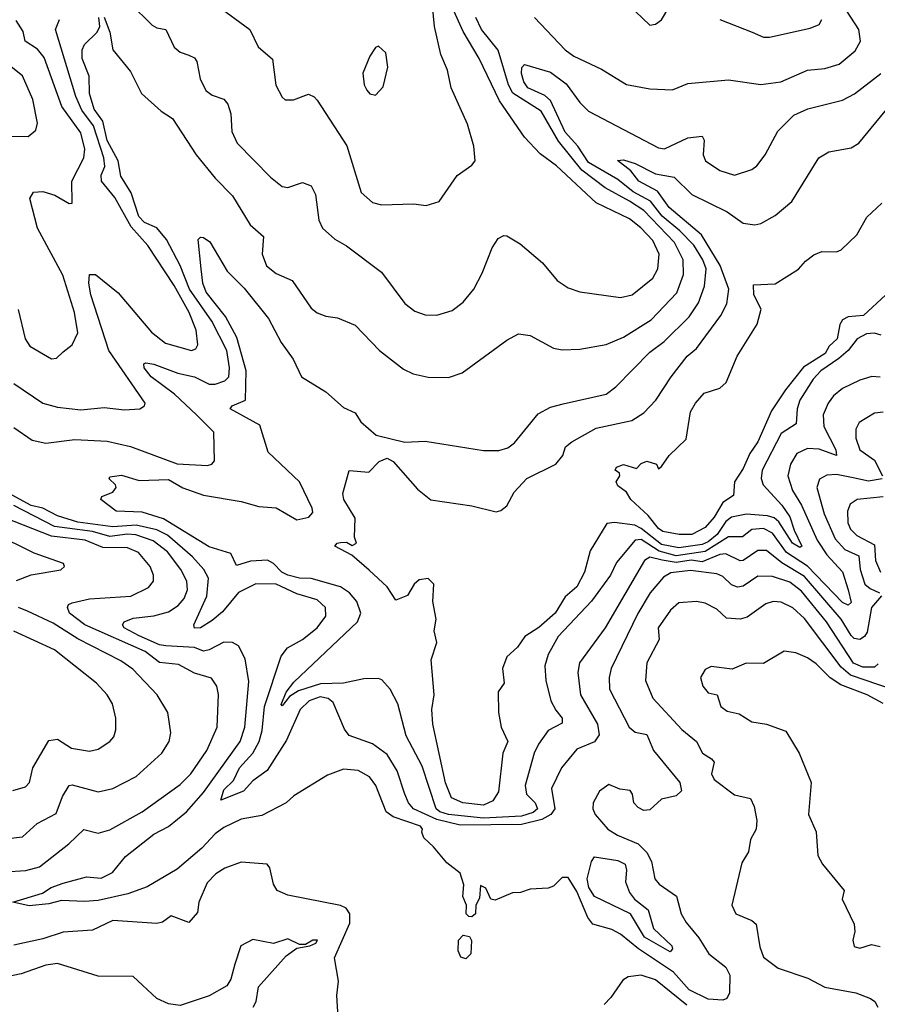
# Model space of a CAD drawing. Extents: x 1552033 to 1694788, y 811965 to 917215.
# Tile 348 of 632: x 1622226 to 1625165, y 898195 to 901568. Entities that reach past the tile are written whole.
import ezdxf

# ---------------------------------------------------------------- set-up
doc = ezdxf.new("R2010")
doc.units = 0

msp = doc.modelspace()

# ---------------------------------------------------------------- linework, layer by layer
at = {"layer": '0CON20XD'}
for points in [[(1624336.1, 901596.1), (1624385, 901549.2), (1624405, 901552.9), (1624425, 901568), (1624475, 901653.3)], [(1622603, 901625), (1622679.7, 901549.7), (1622695, 901540.4), (1622726, 901535), (1622755, 901474.3), (1622775, 901456.9), (1622805, 901446.9), (1622825, 901437.1), (1622833.1, 901425), (1622843.6, 901365), (1622863.1, 901325), (1622885, 901309.5), (1622925, 901295.6), (1622939.1, 901279.1), (1622948.9, 901245), (1622952.3, 901185), (1622971.1, 901145), (1623085, 901028.9), (1623125, 900996.9), (1623145, 900993.1), (1623195, 901010), (1623225, 900998.6), (1623239.3, 900969.3), (1623250.8, 900880.8), (1623263.6, 900853.6), (1623305, 900816.4), (1623345, 900793.6), (1623465, 900703.5), (1623545, 900595.7), (1623579.8, 900569.8), (1623615, 900556.9), (1623655, 900555.6), (1623707.8, 900572.2), (1623745, 900600), (1623781.9, 900645), (1623810.7, 900699.3), (1623845, 900786.7), (1623865, 900818.8), (1623885, 900829.2), (1623895, 900828), (1623940.5, 900800.5), (1624016.9, 900735), (1624067.1, 900675), (1624105, 900650), (1624145, 900635.5), (1624285, 900616.2), (1624325, 900626), (1624395, 900682.7), (1624412.1, 900715), (1624417, 900765), (1624395, 900811.8), (1624354.2, 900855), (1624315, 900885.6), (1624200.9, 900940.9), (1624065, 901066.9), (1624009, 901109), (1623955.6, 901165.6), (1623869.7, 901289.7), (1623800.2, 901435), (1623745, 901528), (1623692.8, 901645)], [(1622898.5, 901618.5), (1623014.2, 901535), (1623042.5, 901475), (1623092.3, 901432.3), (1623103.2, 901343.2), (1623125, 901302.5), (1623135, 901293.3), (1623163.6, 901293.6), (1623215, 901312.5), (1623235, 901304.2), (1623245, 901292.5), (1623346.2, 901136.2), (1623396.2, 900976.2), (1623435, 900941.9), (1623465, 900934.4), (1623575, 900937.5), (1623618.1, 900931.9), (1623663.3, 900945), (1623725, 901033.8), (1623775, 901070), (1623786.2, 901085), (1623781.4, 901135), (1623760.6, 901210.6), (1623704.7, 901334.7), (1623691.5, 901395), (1623668.5, 901448.5), (1623647.1, 901545), (1623640.5, 901615)], [(1623989.6, 901575), (1624094.4, 901465), (1624125, 901442.7), (1624218.9, 901398.9), (1624305, 901346.4), (1624385, 901331.5), (1624462.8, 901327.2), (1624515, 901349.5), (1624655, 901361.5), (1624765, 901346.2), (1624834.6, 901354.6), (1624925, 901394.7), (1624985, 901400.3), (1625033.8, 901416.2), (1625088.3, 901461.7), (1625107.4, 901495), (1625101.4, 901535), (1625059.2, 901599.1)], [(1622205, 900171.5), (1622268.3, 900128.2), (1622315, 900116.9), (1622415, 900130.5), (1622525, 900124.3), (1622605, 900105.7), (1622765, 900046.2), (1622868.7, 900041.3), (1622884.4, 900045.6), (1622893.2, 900056.8), (1622891.4, 900155), (1622832, 900215), (1622756.3, 900285), (1622676.2, 900345), (1622651.8, 900375), (1622651.2, 900388.8), (1622657.3, 900392.7), (1622685, 900387.8), (1622767.7, 900357.7), (1622825, 900344.8), (1622875, 900320), (1622895, 900319.4), (1622929, 900331), (1622942.1, 900345), (1622944.8, 900375.2), (1622935.4, 900435), (1622884.3, 900535), (1622808, 900645), (1622775.6, 900725.6), (1622729.2, 900815), (1622695, 900854.5), (1622653.1, 900873.1), (1622633.4, 900893.4), (1622608, 900975), (1622572.2, 901032.2), (1622562.8, 901085), (1622525, 901153.8), (1622510.4, 901220.4), (1622481, 901261), (1622464.4, 901315), (1622463.7, 901375), (1622440.2, 901435), (1622439.4, 901465), (1622447.4, 901482.6), (1622491.4, 901525), (1622500, 901545), (1622496.7, 901575)], [(1622205, 900321.6), (1622305, 900254), (1622355, 900241.2), (1622435, 900231.9), (1622515, 900239.1), (1622585, 900231.1), (1622637.5, 900235), (1622653.8, 900245), (1622655.7, 900255), (1622531.5, 900435), (1622469, 900625), (1622462.5, 900665), (1622464.6, 900695.4), (1622485, 900695.4), (1622562.6, 900632.6), (1622677.2, 900497.2), (1622725, 900460.5), (1622814.6, 900435.4), (1622828.9, 900441.1), (1622836, 900454), (1622830, 900505), (1622806.2, 900565), (1622755, 900657.8), (1622665, 900794.7), (1622608.1, 900858.1), (1622551.4, 900958.6), (1622506, 901015), (1622505.2, 901035), (1622516.9, 901065), (1622514, 901095), (1622478.5, 901205), (1622438.4, 901258.4), (1622417.6, 901305), (1622348.2, 901535), (1622361.8, 901568.2)], [(1622220.4, 900575), (1622244.8, 900474.8), (1622260.2, 900450.2), (1622335, 900405.8), (1622351.2, 900408.8), (1622375, 900430), (1622405, 900454), (1622424.4, 900495), (1622413.7, 900565), (1622372.9, 900692.9), (1622286.3, 900853.7), (1622260.4, 900955), (1622272.7, 900977.3), (1622305, 900979.6), (1622346.4, 900966.4), (1622395, 900938), (1622405, 900940), (1622404.6, 901015), (1622445, 901094.4), (1622449.3, 901125), (1622435, 901180), (1622370.2, 901270.2), (1622309, 901439), (1622286.7, 901466.7), (1622244.6, 901494.6), (1622237.1, 901527.1), (1622213.3, 901565)], [(1622515, 901576.7), (1622534.3, 901525), (1622544.6, 901464.6), (1622605, 901390.8), (1622642.5, 901315), (1622710.8, 901255), (1622749.5, 901229.5), (1622830.9, 901105), (1622895, 901025.4), (1622954.8, 900964.8), (1623015.7, 900865.7), (1623061.1, 900825), (1623056, 900765), (1623071.8, 900725), (1623105, 900698.5), (1623159.2, 900675), (1623225, 900580), (1623245, 900564.4), (1623275, 900552.9), (1623315, 900546.2), (1623375, 900522), (1623458.1, 900435), (1623540.9, 900370.9), (1623574.5, 900354.5), (1623625, 900343.3), (1623695, 900341.9), (1623741.7, 900358.3), (1623895, 900470.6), (1623935, 900492), (1623975, 900485.7), (1624055, 900442.9), (1624085, 900437.1), (1624145, 900438.9), (1624235, 900455.5), (1624295, 900480.7), (1624389.6, 900540.4), (1624477.6, 900632.4), (1624500.9, 900695), (1624499.5, 900745), (1624469.1, 900805), (1624365, 900914), (1624315, 900946.2), (1624231.6, 900991.6), (1624152.6, 901052.6), (1624072.3, 901152.3), (1624013, 901255), (1623916.1, 901316.1), (1623901.1, 901345), (1623865, 901464.1), (1623807.7, 901535), (1623788.8, 901575)], [(1624625, 901568.6), (1624735.5, 901525.5), (1624775, 901508.6), (1624795, 901508.1), (1624935, 901538.9), (1624965, 901551.4), (1624975, 901568.8)], [(1623445, 901310), (1623471.7, 901338.3), (1623487.1, 901405), (1623480, 901455), (1623455, 901477.5), (1623445, 901472.5), (1623425, 901443.3), (1623401.9, 901385), (1623405.8, 901345), (1623415, 901326.2), (1623425, 901314.2), (1623445, 901310)], [(1625175, 900344), (1625145.4, 900345.4), (1625105, 900333.6), (1625045.5, 900305), (1625015, 900279.2), (1624995.9, 900254.1), (1624979.5, 900215), (1624981.6, 900175), (1625022.3, 900095), (1625024.4, 900075.6), (1624965, 900096.8), (1624925, 900099.4), (1624888.4, 900081.6), (1624867.3, 900045), (1624857.7, 900005), (1624873.8, 899955), (1624905.2, 899905), (1624958.2, 899785), (1624991.6, 899735), (1625045, 899676.2), (1625064.5, 899615), (1625075, 899571.4), (1625065, 899562.5), (1625045, 899571.2), (1624925, 899695.7), (1624853.4, 899743.4), (1624805, 899809.7), (1624775, 899824.8), (1624735, 899821.9), (1624703.2, 899796.8), (1624655, 899796.2), (1624575, 899745.8), (1624475, 899731.2), (1624417.2, 899747.2), (1624355, 899786.9), (1624335, 899785.5), (1624271.3, 899708.7), (1624250.5, 899665), (1624185, 899576.5), (1624070.9, 899455), (1624036.1, 899393.9), (1624024.7, 899355), (1624028.7, 899305), (1624045.4, 899235), (1624063.1, 899203.1), (1624084.6, 899175), (1624085, 899158), (1624036.9, 899133.1), (1624003.6, 899086.4), (1623988.8, 899055), (1623957.6, 898945), (1623962.1, 898915), (1623992, 898885), (1623999.6, 898865), (1623985, 898851.8), (1623945, 898839.7), (1623815, 898832.3), (1623695, 898845.6), (1623665, 898854.9), (1623653.3, 898865), (1623605, 899011.5), (1623549.8, 899115), (1623521.1, 899225), (1623495.3, 899275.3), (1623467.1, 899307.1), (1623455, 899311.8), (1623405, 899310.3), (1623335.1, 899294.9), (1623257, 899293), (1623181.1, 899268.9), (1623150.4, 899249.6), (1623125, 899218), (1623121.7, 899221.7), (1623138.2, 899265), (1623165, 899299.3), (1623382.9, 899505), (1623394.7, 899535), (1623381.2, 899575), (1623355.8, 899605), (1623325.5, 899625.5), (1623225, 899654), (1623185, 899655.4), (1623145, 899665.1), (1623124.3, 899675), (1623095, 899705.5), (1623075, 899717), (1623016.3, 899713.7), (1622968.7, 899698.7), (1622949.7, 899739.7), (1622875, 899761.9), (1622718.6, 899858.6), (1622645, 899881.4), (1622556.2, 899885), (1622503.8, 899925), (1622507.5, 899935), (1622545, 899949.2), (1622555.7, 899965), (1622554, 899975), (1622532, 899995), (1622535, 900002.5), (1622575, 900007.8), (1622635, 899989.2), (1622735, 899992.5), (1622784.1, 899964.1), (1622855, 899938.8), (1622985, 899917.4), (1623045, 899900.8), (1623105, 899895.5), (1623175, 899855.3), (1623215.9, 899864.1), (1623229.7, 899880.3), (1623228.3, 899895), (1623184.3, 899985), (1623077.1, 900087.1), (1623048.9, 900178.9), (1622947.1, 900235), (1622953.8, 900245), (1622999.1, 900265), (1623001.6, 900365), (1622969.8, 900479.8), (1622930.9, 900550.9), (1622864.8, 900635), (1622853.6, 900665), (1622846.9, 900715), (1622836.7, 900815), (1622845, 900823.3), (1622855, 900822), (1622877.6, 900807.6), (1622936.7, 900706.7), (1622995, 900648.9), (1623077.9, 900545), (1623122, 900462), (1623162.9, 900405), (1623191.8, 900345), (1623275, 900293.4), (1623335, 900239.5), (1623375, 900221.2), (1623395, 900190.6), (1623446.7, 900145), (1623545, 900120.6), (1623615, 900124.4), (1623815, 900092.2), (1623867.4, 900092.6), (1623898, 900102), (1623920.9, 900119.1), (1624002.1, 900217.9), (1624045, 900240.3), (1624087.6, 900252.4), (1624235, 900285.4), (1624269.1, 900310.9), (1624385, 900429.3), (1624434.6, 900465.4), (1624519.9, 900550.1), (1624551.6, 900598.4), (1624572, 900655), (1624577.6, 900715), (1624567.2, 900745), (1624535.4, 900795.4), (1624488.3, 900845), (1624427.7, 900895), (1624386.9, 900946.9), (1624328.2, 900978.2), (1624275, 901020.1), (1624175, 901078.4), (1624138.7, 901135), (1624095, 901182.8), (1624045, 901291.1), (1624025, 901308.5), (1623967.3, 901335), (1623953.8, 901355), (1623945, 901383.8), (1623946, 901404), (1623955, 901414.4), (1624045, 901387.8), (1624098.2, 901348.2), (1624145, 901284.8), (1624175, 901255.2), (1624415, 901129.2), (1624435, 901125.4), (1624515, 901163.2), (1624565, 901168.9), (1624571.5, 901155), (1624567.9, 901105), (1624575.6, 901085), (1624625, 901051.1), (1624675, 901035.5), (1624735, 901054.5), (1624752.2, 901067.8), (1624780, 901105), (1624824.2, 901185.8), (1624879.1, 901240.9), (1624927.1, 901262.9), (1625045, 901292.1), (1625086.2, 901313.8), (1625176.2, 901383.8)], [(1622125, 901170.5), (1622255, 901167.5), (1622280.9, 901189.1), (1622286.5, 901213.5), (1622270.4, 901295), (1622235, 901375.7), (1622196.7, 901406.7)], [(1624837.7, 899905), (1624865.3, 899865.3), (1624879.5, 899819.5), (1624906.2, 899765), (1624899.5, 899760.5), (1624873.9, 899775), (1624827.7, 899847.7), (1624811.1, 899861.1), (1624788.2, 899868.2), (1624716.1, 899873.9), (1624665, 899864.5), (1624645, 899849.4), (1624615.9, 899805), (1624585, 899779.1), (1624565, 899770.3), (1624485, 899759.2), (1624425, 899770), (1624355.6, 899825.6), (1624333.8, 899836.2), (1624264.5, 899845.5), (1624237.9, 899842.1), (1624181, 899749), (1624161.2, 899675), (1624135.4, 899625), (1624095, 899591.3), (1624060.6, 899535), (1624005, 899485.7), (1623956.2, 899455), (1623931.1, 899418.9), (1623895.2, 899385), (1623879.7, 899345), (1623885.4, 899295.4), (1623864.8, 899265.2), (1623866.3, 899195), (1623876, 899145), (1623897.9, 899095), (1623880.8, 899055), (1623867, 898923), (1623847.3, 898892.7), (1623815, 898877.6), (1623743.8, 898885), (1623705, 898902.5), (1623685, 898954), (1623641.4, 899155), (1623638, 899205), (1623646.1, 899255), (1623636, 899375), (1623655.4, 899435), (1623645.6, 899475), (1623653.3, 899515), (1623641.9, 899575), (1623644.4, 899635), (1623625, 899654.4), (1623595, 899649.5), (1623577.8, 899635), (1623554.3, 899595.7), (1623515, 899580), (1623485.4, 899625.4), (1623422.8, 899682.8), (1623363.3, 899733.3), (1623306, 899765), (1623313.8, 899775), (1623325, 899777.5), (1623345, 899778), (1623365, 899766.7), (1623380, 899775), (1623373.3, 899795), (1623375, 899860), (1623336.2, 899925), (1623333.1, 899945), (1623355, 900024), (1623422.3, 900017.7), (1623457.5, 900055), (1623485, 900066.5), (1623505.3, 900055), (1623589.4, 899959.4), (1623635, 899923.2), (1623775, 899903.1), (1623858, 899882), (1623875, 899886.9), (1623895, 899902.7), (1623920.2, 899949.8), (1623963.3, 899996.7), (1624062.7, 900045), (1624086.8, 900075), (1624096.5, 900105), (1624117.7, 900122.3), (1624200.7, 900169.3), (1624323.3, 900195), (1624365, 900221.9), (1624405.4, 900264.6), (1624458.1, 900345), (1624512.5, 900415), (1624545, 900441.5), (1624628.6, 900555), (1624649, 900595), (1624655.4, 900645), (1624625.8, 900725.8), (1624561.6, 900831.6), (1624451.2, 900925), (1624411.1, 900981.1), (1624346.9, 901015), (1624319.9, 901049.9), (1624273.9, 901086.1), (1624295, 901088), (1624335, 901075.4), (1624405, 901040.3), (1624468.7, 901028.7), (1624529.5, 900969.5), (1624650.2, 900910.2), (1624705, 900871.5), (1624744.5, 900865.5), (1624765, 900870), (1624815, 900897.3), (1624871.5, 900945), (1624964.3, 901095), (1624998.8, 901115), (1625075, 901129.2), (1625101.5, 901145), (1625233.8, 901306.2)], [(1625194.2, 900625), (1625117.9, 900555), (1625065, 900549.9), (1625045, 900539.7), (1625036.1, 900523.9), (1625027.5, 900475), (1625000, 900450), (1624985.7, 900424.3), (1624912.1, 900377.9), (1624849.9, 900300.1), (1624802.2, 900227.8), (1624755, 900121.5), (1624727.5, 900082.5), (1624705, 900030.5), (1624675.4, 899985), (1624672.2, 899937.8), (1624635.6, 899914.4), (1624605, 899864), (1624575, 899828.5), (1624529.2, 899805), (1624485.9, 899804.1), (1624430, 899815), (1624415, 899824.6), (1624379.8, 899869.8), (1624320, 899925), (1624305, 899950), (1624275, 899971.2), (1624269.2, 899985), (1624282, 900005), (1624281.2, 900015), (1624266.7, 900025), (1624271.2, 900035), (1624295, 900044.3), (1624339.2, 900030.8), (1624355, 900048.1), (1624375, 900055.3), (1624407.5, 900045), (1624415, 900030), (1624425, 900037.5), (1624451.4, 900075), (1624509.2, 900130.8), (1624525, 900224.2), (1624541.4, 900255), (1624571.6, 900288.4), (1624624.8, 900305.3), (1624646.4, 900325), (1624684.4, 900415), (1624752.5, 900525), (1624766.4, 900576.4), (1624742, 900625), (1624740, 900660), (1624815, 900662.9), (1624895, 900712.9), (1624918.6, 900741.4), (1624947.3, 900762.7), (1624975, 900774.5), (1625025, 900773.3), (1625040.6, 900779.4), (1625095, 900830.9), (1625128.8, 900891.2), (1625180.3, 900939.7)], [(1625177.6, 900487.6), (1625155, 900494.3), (1625127.8, 900492.2), (1625095.7, 900474.3), (1625064.8, 900435.2), (1625033.1, 900406.9), (1624970.8, 900365), (1624945, 900336.5), (1624899.6, 900265), (1624890.4, 900235), (1624886.6, 900183.4), (1624835, 900150.7), (1624770.4, 900025), (1624766.8, 899996.8), (1624773.8, 899975), (1624837.7, 899905)], [(1625185, 900224), (1625155, 900220), (1625102.3, 900187.8), (1625091.6, 900165), (1625090.5, 900135), (1625104.9, 900094.9), (1625155, 900058.9), (1625182.2, 900005)], [(1625181.8, 899995), (1625135, 899986.8), (1625081.6, 899998.4), (1625025, 900010.2), (1624992.1, 900007.9), (1624966.3, 899993.7), (1624957.1, 899965), (1624982.8, 899875), (1625020.1, 899790.1), (1625053.3, 899753.3), (1625101.5, 899731.5), (1625106, 899685), (1625122.2, 899635), (1625139.8, 899619.8), (1625172.3, 899605)], [(1625178.8, 899595), (1625144.5, 899555), (1625129.5, 899470.5), (1625120.8, 899455), (1625105, 899445.3), (1625085, 899448.8), (1625075, 899458.2), (1625040.7, 899515), (1624915, 899661.1), (1624837.8, 899707.8), (1624785, 899749.2), (1624755, 899750), (1624705, 899715.2), (1624695, 899714.3), (1624645, 899737.8), (1624625, 899735.8), (1624565, 899710.6), (1624526.3, 899716.3), (1624475, 899708.1), (1624427, 899717), (1624385, 899726.4), (1624367.3, 899715), (1624231.9, 899485), (1624144.2, 899365), (1624138.7, 899331.3), (1624147.3, 899255), (1624205.9, 899155), (1624211.5, 899118.5), (1624195, 899094.4), (1624135, 899069.1), (1624082.5, 899005), (1624047.8, 898935), (1624059.3, 898865), (1624045.5, 898845), (1624015, 898828.7), (1623945, 898811.6), (1623735, 898809), (1623655, 898827.9), (1623574.7, 898865), (1623557.5, 898885), (1623545.2, 898915), (1623518.9, 898995), (1623485, 899050.4), (1623435, 899087.2), (1623355, 899115.6), (1623338.2, 899138.2), (1623299.3, 899229.3), (1623283.1, 899243.1), (1623255, 899248.1), (1623217.3, 899235), (1623187.1, 899205), (1623139.5, 899100.5), (1623073.6, 898996.4), (1623025, 898961.1), (1622993.1, 898925), (1622914.6, 898894.6), (1622925, 898930.3), (1622958.4, 898961.6), (1622979, 899005), (1623024.8, 899055), (1623046.3, 899095), (1623056.4, 899133.6), (1623064.6, 899215), (1623121.7, 899388.3), (1623143.3, 899416.7), (1623194.8, 899445.2), (1623245, 899484.7), (1623274.6, 899525), (1623273.8, 899555), (1623245, 899580.3), (1623175, 899601.7), (1623105, 899634), (1623034.4, 899635.6), (1622975, 899606), (1622920.8, 899539.2), (1622885, 899509.5), (1622845, 899484.7), (1622825, 899483.5), (1622822.7, 899495), (1622866.5, 899593.5), (1622872.4, 899655), (1622857.1, 899685), (1622818.2, 899728.2), (1622732, 899802), (1622695, 899820.4), (1622625, 899836.5), (1622545, 899831.2), (1622425, 899847.2), (1622355, 899868.3), (1622305.1, 899895.1), (1622265, 899903.6), (1622175, 899952.5)], [(1625185, 899933.8), (1625095.6, 899924.4), (1625071.3, 899908.7), (1625062.6, 899885), (1625063.7, 899845), (1625072.4, 899822.4), (1625095, 899801.7), (1625155, 899768.9), (1625158.9, 899715), (1625175.7, 899675)], [(1624509.6, 898475), (1624553.1, 898423.1), (1624587.7, 898367.7), (1624645, 898322.3), (1624659.6, 898295), (1624657.7, 898235), (1624648.8, 898215), (1624635, 898209.6), (1624585, 898212.3), (1624519.5, 898245), (1624465.9, 898305.9), (1624345.8, 898385.8), (1624285, 898435.3), (1624255, 898451.4), (1624190, 898470), (1624172.8, 898492.8), (1624135, 898581.2), (1624105, 898630), (1624085, 898630), (1624055, 898600), (1624037, 898593), (1623975, 898590), (1623941.7, 898578.3), (1623915, 898577.5), (1623855, 898552.5), (1623840, 898555), (1623823, 898593), (1623805, 898602.5), (1623801.5, 898558.5), (1623788.8, 898535), (1623788.2, 898505), (1623775.6, 898494.4), (1623765, 898495.7), (1623756.1, 898505), (1623757.1, 898535), (1623744, 898564), (1623748, 898605), (1623735, 898644), (1623689.4, 898679.4), (1623643.8, 898735), (1623610.8, 898765), (1623603.3, 898785), (1623606.2, 898795), (1623598.6, 898805), (1623505, 898837.7), (1623481.1, 898855), (1623446.4, 898945), (1623424.8, 898974.8), (1623385, 898995.8), (1623335, 899000.7), (1623280.3, 898979.7), (1623165, 898908.9), (1623138.6, 898885), (1623055, 898841.6), (1622985, 898829.2), (1622925, 898800.8), (1622895, 898779.5), (1622849.6, 898730.4), (1622765, 898658.1), (1622662.5, 898597.5), (1622596.4, 898573.6), (1622495, 898551.1), (1622447.1, 898547.1), (1622368.8, 898551.2), (1622325, 898539.5), (1622257.5, 898532.5), (1622202.5, 898545), (1622304.1, 898575.9), (1622333.6, 898595), (1622375, 898609.7), (1622455, 898631.9), (1622505, 898627.6), (1622543.6, 898646.4), (1622587.9, 898702.1), (1622685, 898778.6), (1622735.5, 898804.5), (1622796.9, 898855), (1622855, 898920.8), (1622980.6, 899095), (1622997.5, 899145), (1623011, 899301), (1622998.5, 899378.5), (1622975, 899423.1), (1622955, 899434.6), (1622925, 899436.3), (1622875, 899409.1), (1622855.2, 899405.2), (1622825, 899417.9), (1622726.6, 899423.4), (1622705, 899426.8), (1622635, 899457), (1622583.2, 899485), (1622577.9, 899495), (1622583.3, 899505), (1622615, 899517.8), (1622685, 899526.4), (1622735, 899539.8), (1622768.8, 899561.2), (1622789.5, 899585), (1622800.2, 899615), (1622798.1, 899645), (1622778.1, 899685), (1622732, 899745), (1622683.3, 899783.3), (1622623.3, 899803.3), (1622595, 899805.7), (1622535, 899798), (1622475, 899815.3), (1622345, 899832.2), (1622205, 899904.3)], [(1622175, 898648.6), (1622246.5, 898653.5), (1622293.6, 898666.4), (1622393.6, 898745), (1622445, 898794.4), (1622495, 898781.2), (1622535, 898792.7), (1622645.5, 898854.5), (1622775, 898947.8), (1622811.9, 898985), (1622866.8, 899065), (1622902.5, 899145), (1622906.4, 899256.4), (1622901.2, 899285), (1622882.4, 899312.4), (1622825, 899330), (1622769.4, 899359.4), (1622705, 899366.1), (1622655, 899403.5), (1622449.2, 899495), (1622396.4, 899535), (1622389.2, 899555), (1622393.3, 899565), (1622405, 899570.7), (1622465, 899584.7), (1622606.4, 899593.6), (1622667.4, 899622.6), (1622684.6, 899645), (1622684, 899665), (1622672.4, 899695), (1622632.7, 899742.7), (1622595, 899759.3), (1622510.2, 899760.2), (1622449.5, 899785), (1622335, 899799.1), (1622175, 899862)], [(1622215, 899646.5), (1622265, 899666.4), (1622366.1, 899683.9), (1622379.2, 899695), (1622376, 899705), (1622275, 899740.4), (1622138.5, 899808.5)], [(1625167.9, 899362.1), (1625155, 899350.2), (1625115, 899349.9), (1625083.6, 899363.6), (1624990.4, 899505), (1624905, 899611), (1624865, 899641), (1624805, 899661.2), (1624755, 899661.9), (1624705, 899627.6), (1624685, 899624), (1624665, 899631.9), (1624635, 899661.1), (1624615, 899669.3), (1624525, 899681.5), (1624456.5, 899673.5), (1624431.7, 899658.3), (1624386.5, 899605), (1624343.6, 899533.6), (1624252.5, 899345), (1624245.3, 899315), (1624247.2, 899275), (1624314.8, 899145), (1624335, 899127.2), (1624375, 899120), (1624397.7, 899065), (1624487.5, 898955), (1624493.1, 898926.9), (1624475, 898909.4), (1624425, 898897.8), (1624385, 898861.5), (1624365, 898859.6), (1624345, 898869.1), (1624330, 898885), (1624326.2, 898915), (1624317.3, 898927.3), (1624282.7, 898932.7), (1624245, 898948.1), (1624213.1, 898925), (1624191.4, 898885), (1624190, 898865), (1624198.1, 898845), (1624240.6, 898795), (1624274.3, 898774.3), (1624345.5, 898745.5), (1624375.2, 898715.2), (1624391.1, 898685), (1624402.1, 898625), (1624417.2, 898607.2), (1624476.1, 898566.1), (1624492.7, 898505), (1624509.6, 898475)], [(1622185, 898762.8), (1622235, 898768.5), (1622285, 898814.6), (1622350.9, 898849.1), (1622372.6, 898907.4), (1622395, 898944.2), (1622405, 898946.7), (1622495, 898923.5), (1622544.3, 898935), (1622625, 898975.4), (1622712.5, 899055), (1622737.8, 899095), (1622743.3, 899125), (1622733.3, 899195), (1622696.4, 899255), (1622613.1, 899343.1), (1622572.2, 899372.2), (1622425, 899447.6), (1622340.7, 899500.7), (1622252.2, 899542.2), (1622221.8, 899555)], [(1625216.2, 899273.8), (1625072.5, 899322.5), (1625040.5, 899350.5), (1624915, 899517.1), (1624875, 899553.2), (1624835, 899573.2), (1624807.5, 899575), (1624782.6, 899567.4), (1624719, 899521), (1624695, 899514.2), (1624647.7, 899517.7), (1624615, 899549.2), (1624575, 899569.4), (1624544.6, 899575.4), (1624485, 899570), (1624456.2, 899545), (1624414, 899485), (1624416.5, 899445), (1624374.7, 899365), (1624370.7, 899305), (1624395, 899243.6), (1624495, 899136.7), (1624544.6, 899095), (1624565.6, 899055.6), (1624596.5, 899036.5), (1624605.5, 899025), (1624596.5, 898985), (1624605.6, 898965), (1624675, 898912.9), (1624729.7, 898899.7), (1624742.6, 898872.6), (1624752.2, 898825), (1624749.4, 898795), (1624729.7, 898760.3), (1624723, 898717), (1624700, 898680), (1624666.5, 898535), (1624680, 898505), (1624735, 898482.5), (1624749.6, 898469.6), (1624761.7, 898391.7), (1624775, 898356.7), (1624825, 898318.8), (1624926.7, 898285), (1624984.3, 898254.3), (1625091.2, 898235), (1625141.2, 898215), (1625156, 898205), (1625166, 898185)], [(1622202.6, 898927.4), (1622245, 898940), (1622258.8, 898955), (1622270.7, 899005), (1622325, 899098.7), (1622355, 899103.3), (1622403, 899073), (1622465, 899062.1), (1622495, 899069.4), (1622535, 899095.7), (1622548.3, 899111.7), (1622555.5, 899135), (1622555.4, 899175), (1622543.1, 899225), (1622525.4, 899255), (1622488.2, 899295), (1622345, 899409.2), (1622205, 899473.7)], [(1625185, 899226), (1625129.6, 899255), (1625039.6, 899289.6), (1625003.5, 899313.5), (1624955, 899361.6), (1624925, 899382), (1624885, 899398.8), (1624845, 899404.5), (1624775, 899362.5), (1624715, 899364.2), (1624667.3, 899342.7), (1624595, 899352.2), (1624575, 899342), (1624559.2, 899315), (1624567.1, 899285), (1624585, 899262.5), (1624615.9, 899255.9), (1624628.9, 899215), (1624649.6, 899199.6), (1624690.7, 899190.7), (1624735, 899163.1), (1624785, 899154.5), (1624850.7, 899130.7), (1624896.5, 899055), (1624937.9, 898955), (1624928.9, 898845), (1624955.6, 898785.6), (1624961.2, 898705), (1624977.1, 898675), (1625050.8, 898585), (1625044.2, 898555), (1625085, 898470), (1625088, 898445), (1625080.8, 898415), (1625085, 898393.8), (1625105, 898388), (1625145, 898400.6), (1625175, 898393.3)], [(1623319.2, 898115), (1623312.5, 898225), (1623318, 898275), (1623304.3, 898354.3), (1623357.2, 898472.8), (1623357.2, 898505), (1623344.1, 898524.1), (1623325, 898533.5), (1623145, 898569.1), (1623107.5, 898585), (1623095, 898606.7), (1623082.5, 898662.5), (1623073.3, 898675), (1622985, 898682.3), (1622928.5, 898661.5), (1622898.3, 898641.7), (1622868.5, 898611.5), (1622839.3, 898545), (1622835, 898510), (1622805, 898475.7), (1622745, 898497.8), (1622715, 898476.5), (1622695, 898472), (1622545, 898481.8), (1622475, 898449.4), (1622375, 898442.4), (1622305, 898419.2), (1622205, 898398.2)], [(1624455, 898374.7), (1624367, 898425), (1624319, 898505), (1624195, 898565.1), (1624176.2, 898595), (1624169.9, 898625), (1624185, 898684.7), (1624195, 898700.7), (1624275, 898687.3), (1624300.2, 898675), (1624304.8, 898655), (1624301.5, 898615), (1624315, 898578.2), (1624332.5, 898555), (1624378.8, 898518.8), (1624398.2, 898455), (1624460.7, 898395), (1624462.9, 898385), (1624455, 898374.7)], [(1623025.8, 898185), (1623035.8, 898205), (1623043.8, 898255), (1623138.8, 898361.2), (1623175, 898387.5), (1623220, 898395), (1623240, 898405), (1623246.7, 898415), (1623230, 898415), (1623205, 898400), (1623185, 898400), (1623145, 898420), (1623095, 898404), (1623025, 898416.7), (1622983.3, 898395), (1622963.3, 898333.3), (1622948.8, 898281.2), (1622935, 898258.8), (1622875, 898224), (1622775, 898191.4), (1622735, 898196.9), (1622696, 898215), (1622615, 898290.9), (1622495, 898292.2), (1622355, 898334.7), (1622315, 898329.6), (1622230.9, 898299.1), (1622115, 898275.9)], [(1623755, 898350.9), (1623737.2, 898357.2), (1623728.2, 898378.2), (1623728.8, 898415), (1623745, 898431.9), (1623767, 898427), (1623773.7, 898413.7), (1623771.7, 898368.3), (1623755, 898350.9)], [(1624512.1, 898192.1), (1624405, 898279.3), (1624355, 898295.3), (1624310.6, 898289.4), (1624292, 898278), (1624251.7, 898218.3), (1624228.8, 898195)]]:
    msp.add_lwpolyline(points, dxfattribs=at)

doc.saveas('drawing.dxf')
